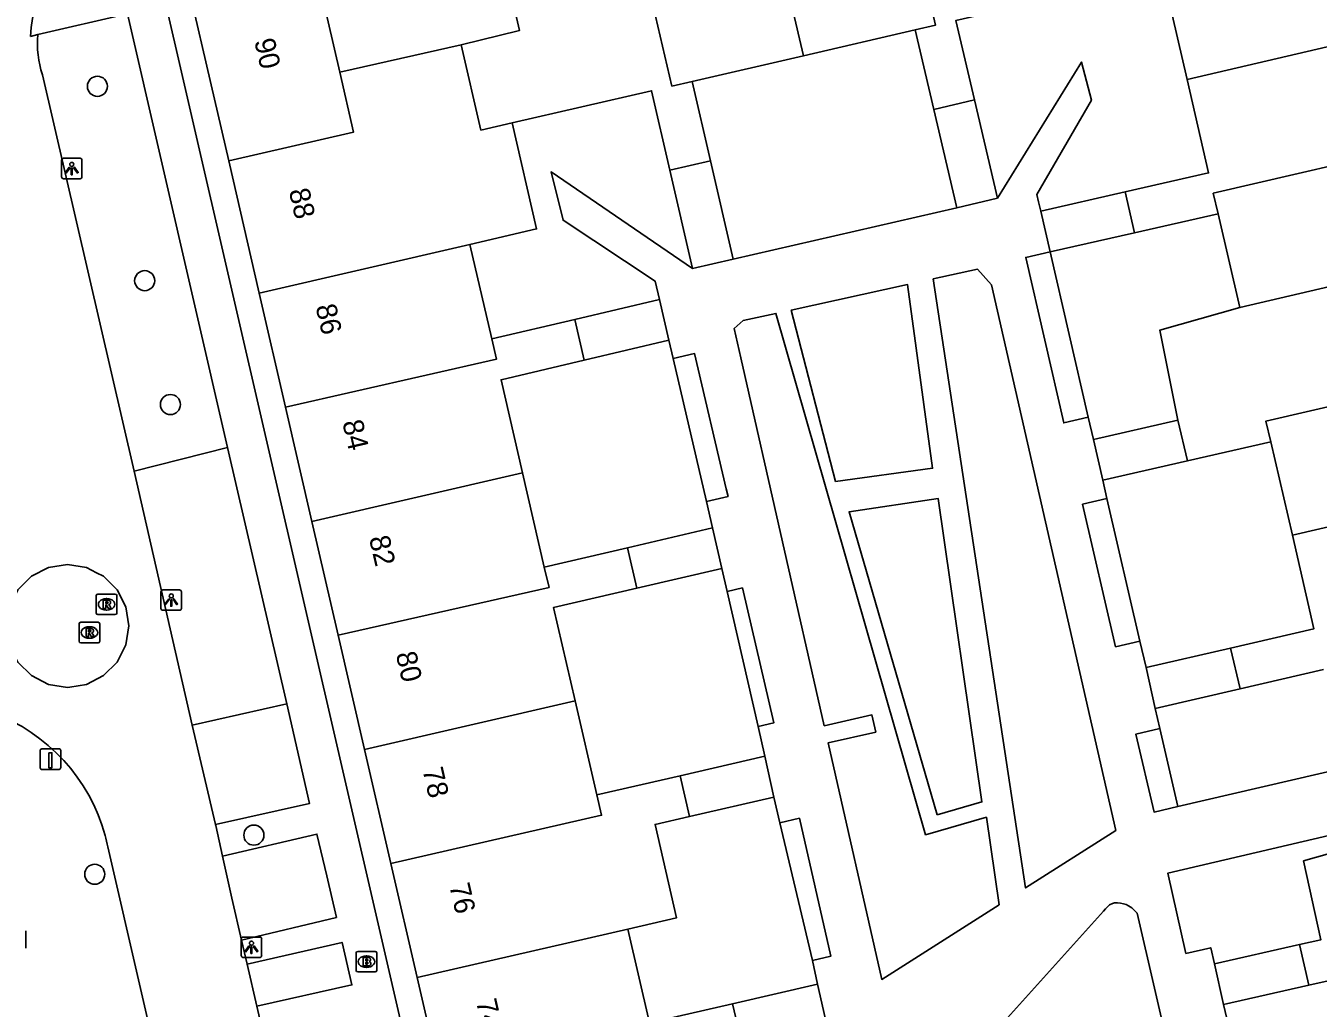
# Model space of a CAD drawing. Extents: x 156414 to 157775, y 382335 to 383765.
# Drawn here: x 156831 to 156893.9, y 383269.3 to 383317.1 of the extents above; entities that cross this region are included whole.
import ezdxf

# ---------------------------------------------------------------- set-up
doc = ezdxf.new("R2010")
doc.units = 0
for name, color, linetype in [('IMGEO_Boom', 7, 'Continuous'), ('IMGEO_Brandkraan', 7, 'Continuous'), ('IMGEO_Erf', 7, 'Continuous'), ('IMGEO_Kolk', 7, 'Continuous'), ('IMGEO_Lichtpunt', 7, 'Continuous'), ('IMGEO_Paal', 7, 'Continuous'), ('IMGEO_Pand', 7, 'Continuous'), ('IMGEO_Pand_nummerreeks', 7, 'Continuous'), ('IMGEO_Parkeervlak_open', 7, 'Continuous'), ('IMGEO_Rijbaan_lokaal_gesloten', 7, 'Continuous'), ('IMGEO_Rijbaan_lokaal_open', 7, 'Continuous'), ('IMGEO_Rioolput', 7, 'Continuous'), ('IMGEO_Voetpad_open', 7, 'Continuous')]:
    doc.layers.add(name, color=color, linetype=linetype)

msp = doc.modelspace()

# ---------------------------------------------------------------- linework, layer by layer
at = {"layer": 'IMGEO_Boom'}
for centre in [(156834.456, 383314.199), (156836.761, 383304.735), (156838.014, 383298.702), (156842.081, 383277.737), (156834.325, 383275.829)]:
    msp.add_circle(centre, 0.489, dxfattribs=at)
at = {"layer": 'IMGEO_Brandkraan'}
for p, q in [((156847.14, 383272.073), (156847.992, 383272.073)), ((156847.065, 383271.147), (156847.065, 383271.999)), ((156847.553, 383271.853), (156847.578, 383271.853)), ((156848.066, 383271.999), (156848.066, 383271.147)), ((156847.992, 383271.073), (156847.14, 383271.073)), ((156847.576, 383271.293), (156847.551, 383271.293))]:
    msp.add_line(p, q, dxfattribs=at)
for points in [[(156847.14, 383272.073), (156847.992, 383272.073)], [(156847.065, 383271.147), (156847.065, 383271.999)], [(156847.413, 383271.773), (156847.413, 383271.373), (156847.626, 383271.373)], [(156847.644, 383271.773), (156847.413, 383271.773)], [(156847.592, 383271.692), (156847.538, 383271.692), (156847.538, 383271.616)], [(156847.538, 383271.616), (156847.591, 383271.616)], [(156847.6, 383271.54), (156847.538, 383271.54), (156847.538, 383271.459)], [(156847.538, 383271.459), (156847.6, 383271.459)], [(156848.066, 383271.999), (156848.066, 383271.147)], [(156847.992, 383271.073), (156847.14, 383271.073)]]:
    msp.add_lwpolyline(points, dxfattribs=at)
for centre, radius, start, end in [((156847.142, 383271.997), 0.0765, 91.55205, 178.44795), ((156847.142, 383271.997), 0.0765, 91.55205, 178.44795), ((156847.99, 383271.997), 0.0765, 1.55205, 88.44795), ((156847.99, 383271.997), 0.0765, 1.55205, 88.44795), ((156847.593, 383271.654), 0.0379, 267.82845, 90.93552), ((156847.601, 383271.499), 0.0404, 269.87594, 90.50774), ((156847.632, 383271.624), 0.251, 268.66757, 293.53466), ((156847.648, 383271.628), 0.145, 59.4692, 91.53667), ((156847.673, 383271.675), 0.0922, 285.51372, 58.15012), ((156847.678, 383271.483), 0.105, 301.31148, 78.98903), ((156847.142, 383271.149), 0.0765, 181.55205, 268.44795), ((156847.142, 383271.149), 0.0765, 181.55205, 268.44795), ((156847.99, 383271.149), 0.0765, 271.55205, 358.44795), ((156847.99, 383271.149), 0.0765, 271.55205, 358.44795)]:
    msp.add_arc(centre, radius, start, end, dxfattribs=at)
for centre, major_axis, ratio, start_param, end_param in [((156847.552, 383271.573), (-0.387, 0.002), 0.722429, 4.712389, 7.853982), ((156847.577, 383271.573), (-0.39, 0.002), 0.717154, 1.570796, 4.712389)]:
    msp.add_ellipse(centre, major_axis=major_axis, ratio=ratio, start_param=start_param, end_param=end_param, dxfattribs=at)
at = {"layer": 'IMGEO_Erf'}
for points in [[(156880.879, 383306.136), (156882.739, 383298.083)], [(156862.511, 383300.937), (156864.13, 383293.982)], [(156885.258, 383287.183), (156883.651, 383294.126)], [(156865.138, 383289.598), (156866.655, 383283.023)], [(156887.106, 383279.126), (156886.222, 383282.929)], [(156867.71, 383278.341), (156869.295, 383271.634)]]:
    msp.add_lwpolyline(points, dxfattribs=at)
at = {"layer": 'IMGEO_Kolk'}
msp.add_line((156830.969, 383273.082), (156830.969, 383272.23), dxfattribs=at)
msp.add_lwpolyline([(156830.969, 383273.082), (156830.969, 383272.23)], dxfattribs=at)
at = {"layer": 'IMGEO_Lichtpunt'}
for p, q in [((156832.709, 383310.6), (156832.709, 383309.793)), ((156832.709, 383310.6), (156832.709, 383309.793)), ((156833.611, 383310.695), (156832.803, 383310.695)), ((156833.611, 383310.695), (156832.803, 383310.695)), ((156833.705, 383309.793), (156833.705, 383310.6)), ((156833.705, 383309.793), (156833.705, 383310.6)), ((156832.803, 383309.699), (156833.611, 383309.699)), ((156832.803, 383309.699), (156833.611, 383309.699)), ((156838.457, 383289.679), (156837.649, 383289.679)), ((156838.457, 383289.679), (156837.649, 383289.679)), ((156837.555, 383289.584), (156837.555, 383288.777)), ((156837.555, 383289.584), (156837.555, 383288.777)), ((156838.551, 383288.777), (156838.551, 383289.584)), ((156838.551, 383288.777), (156838.551, 383289.584)), ((156837.649, 383288.683), (156838.457, 383288.683)), ((156837.649, 383288.683), (156838.457, 383288.683)), ((156841.464, 383272.678), (156841.464, 383271.871)), ((156841.464, 383272.678), (156841.464, 383271.871)), ((156842.366, 383272.773), (156841.558, 383272.773)), ((156842.366, 383272.773), (156841.558, 383272.773)), ((156842.46, 383271.871), (156842.46, 383272.678)), ((156842.46, 383271.871), (156842.46, 383272.678)), ((156841.558, 383271.777), (156842.366, 383271.777)), ((156841.558, 383271.777), (156842.366, 383271.777))]:
    msp.add_line(p, q, dxfattribs=at)
for points in [[(156833.083, 383310.264), (156833.122, 383310.236), (156832.934, 383309.974), (156832.896, 383310.001), (156833.083, 383310.264)], [(156833.185, 383310.216), (156833.232, 383310.216), (156833.232, 383309.894), (156833.185, 383309.894), (156833.185, 383310.216)], [(156833.295, 383310.236), (156833.333, 383310.263), (156833.52, 383310.001), (156833.481, 383309.973), (156833.295, 383310.236)], [(156837.929, 383289.248), (156837.968, 383289.22), (156837.78, 383288.958), (156837.742, 383288.985), (156837.929, 383289.248)], [(156838.031, 383289.2), (156838.078, 383289.2), (156838.078, 383288.878), (156838.031, 383288.878), (156838.031, 383289.2)], [(156838.141, 383289.22), (156838.179, 383289.247), (156838.366, 383288.985), (156838.327, 383288.957), (156838.141, 383289.22)], [(156841.838, 383272.342), (156841.877, 383272.314), (156841.689, 383272.052), (156841.651, 383272.079), (156841.838, 383272.342)], [(156841.94, 383272.294), (156841.987, 383272.294), (156841.987, 383271.972), (156841.94, 383271.972), (156841.94, 383272.294)], [(156842.05, 383272.314), (156842.088, 383272.341), (156842.275, 383272.079), (156842.236, 383272.051), (156842.05, 383272.314)]]:
    msp.add_lwpolyline(points, dxfattribs=at)
for centre in [(156833.208, 383310.398), (156838.054, 383289.382), (156841.963, 383272.476)]:
    msp.add_circle(centre, 0.0994, dxfattribs=at)
for centre, start, end in [((156832.803, 383310.6), 90, 180), ((156832.803, 383310.6), 90, 180), ((156833.611, 383310.6), 0, 90), ((156833.611, 383310.6), 0, 90), ((156832.803, 383309.793), 180, 270), ((156832.803, 383309.793), 180, 270), ((156833.611, 383309.793), 270, 0), ((156833.611, 383309.793), 270, 360), ((156837.649, 383289.584), 90, 180), ((156837.649, 383289.584), 90, 180), ((156838.457, 383289.584), 0, 90), ((156838.457, 383289.584), 0, 90), ((156837.649, 383288.777), 180, 270), ((156837.649, 383288.777), 180, 270), ((156838.457, 383288.777), 270, 0), ((156838.457, 383288.777), 270, 360), ((156841.558, 383272.678), 90, 180), ((156841.558, 383272.678), 90, 180), ((156842.366, 383272.678), 0, 90), ((156842.366, 383272.678), 0, 90), ((156841.558, 383271.871), 180, 270), ((156841.558, 383271.871), 180, 270), ((156842.366, 383271.871), 270, 0), ((156842.366, 383271.871), 270, 360)]:
    msp.add_arc(centre, 0.0946, start, end, dxfattribs=at)
at = {"layer": 'IMGEO_Paal'}
for p, q in [((156831.668, 383281.851), (156831.668, 383281.01)), ((156831.668, 383281.851), (156831.668, 383281.01)), ((156832.584, 383281.935), (156831.743, 383281.935)), ((156832.584, 383281.935), (156831.743, 383281.935)), ((156832.668, 383281.019), (156832.668, 383281.86)), ((156832.668, 383281.019), (156832.668, 383281.86)), ((156831.752, 383280.935), (156832.593, 383280.935)), ((156831.752, 383280.935), (156832.593, 383280.935))]:
    msp.add_line(p, q, dxfattribs=at)
msp.add_lwpolyline([(156832.083, 383281.748), (156832.243, 383281.748), (156832.243, 383281.015), (156832.083, 383281.015), (156832.083, 383281.748)], dxfattribs=at)
for centre, start, end in [((156831.746, 383281.857), 92.4484, 184.28452), ((156831.746, 383281.857), 92.4484, 184.28452), ((156832.59, 383281.857), 2.4484, 94.28452), ((156832.59, 383281.857), 2.4484, 94.28452), ((156831.746, 383281.013), 182.4484, 274.28452), ((156831.746, 383281.013), 182.4484, 274.28452), ((156832.59, 383281.013), 272.4484, 4.28452), ((156832.59, 383281.013), 272.4484, 4.28452)]:
    msp.add_arc(centre, 0.0779, start, end, dxfattribs=at)
at = {"layer": 'IMGEO_Pand'}
for points in [[(156872.921, 383327.425), (156875.292, 383317.171), (156874.299, 383316.942)], [(156868.866, 383315.689), (156866.466, 383325.93)], [(156863.445, 383314.439), (156862.452, 383314.21), (156860.06, 383324.448)], [(156853.623, 383322.958), (156855.024, 383316.91), (156852.187, 383316.221)], [(156840.858, 383310.569), (156840.164, 383313.571), (156838.789, 383319.524), (156844.872, 383320.932)], [(156846.265, 383314.883), (156844.872, 383320.932)], [(156884.637, 383319.326), (156876.285, 383317.4), (156877.193, 383313.535)], [(156887.55, 383314.532), (156886.35, 383319.721), (156884.637, 383319.326)], [(156874.299, 383316.942), (156868.866, 383315.689)], [(156875.206, 383313.077), (156874.299, 383316.942)], [(156897.794, 383316.918), (156887.55, 383314.532)], [(156852.187, 383316.221), (156846.265, 383314.883)], [(156852.187, 383316.221), (156853.146, 383312.065), (156854.66, 383312.414)], [(156868.866, 383315.689), (156863.445, 383314.439)], [(156846.265, 383314.883), (156846.936, 383311.97), (156840.858, 383310.569)], [(156863.445, 383314.439), (156864.335, 383310.57)], [(156884.537, 383309.054), (156888.603, 383309.981), (156887.55, 383314.532)], [(156862.35, 383310.112), (156861.459, 383313.981), (156854.66, 383312.414)], [(156875.206, 383313.077), (156877.193, 383313.535)], [(156876.33, 383308.288), (156875.206, 383313.077)], [(156877.193, 383313.535), (156878.318, 383308.745)], [(156854.66, 383312.414), (156855.853, 383307.253), (156852.605, 383306.503)], [(156889.065, 383307.986), (156888.832, 383308.992), (156899.078, 383311.365)], [(156842.345, 383304.132), (156840.858, 383310.569)], [(156862.35, 383310.112), (156864.335, 383310.57)], [(156864.335, 383310.57), (156865.438, 383305.78)], [(156863.453, 383305.324), (156862.35, 383310.112)], [(156878.318, 383308.745), (156876.33, 383308.288)], [(156880.42, 383308.116), (156884.537, 383309.054)], [(156884.537, 383309.054), (156884.998, 383307.067)], [(156880.879, 383306.136), (156880.42, 383308.116)], [(156889.065, 383307.986), (156884.998, 383307.067)], [(156890.118, 383303.432), (156889.065, 383307.986)], [(156884.998, 383307.067), (156880.879, 383306.136)], [(156842.345, 383304.132), (156852.605, 383306.503)], [(156852.605, 383306.503), (156853.668, 383301.898)], [(156865.438, 383305.78), (156863.453, 383305.324)], [(156900.361, 383305.812), (156890.118, 383303.432)], [(156843.629, 383298.569), (156842.345, 383304.132)], [(156857.718, 383302.848), (156861.841, 383303.815)], [(156861.841, 383303.815), (156862.302, 383301.83)], [(156887.107, 383297.949), (156886.222, 383302.322), (156890.118, 383303.432)], [(156853.668, 383301.898), (156857.718, 383302.848)], [(156858.176, 383300.862), (156857.718, 383302.848)], [(156853.668, 383301.898), (156853.897, 383300.905), (156843.629, 383298.569)], [(156862.302, 383301.83), (156858.176, 383300.862)], [(156858.176, 383300.862), (156854.126, 383299.912), (156855.174, 383295.375)], [(156891.631, 383296.893), (156891.399, 383297.894), (156901.645, 383300.258)], [(156844.912, 383293.015), (156843.629, 383298.569)], [(156882.987, 383297.007), (156887.107, 383297.949)], [(156887.107, 383297.949), (156887.567, 383295.961)], [(156883.446, 383295.016), (156882.987, 383297.007)], [(156891.631, 383296.893), (156887.567, 383295.961)], [(156892.683, 383292.345), (156891.631, 383296.893)], [(156887.567, 383295.961), (156883.446, 383295.016)], [(156844.912, 383293.015), (156855.174, 383295.375)], [(156855.174, 383295.375), (156856.233, 383290.788)], [(156892.683, 383292.345), (156902.928, 383294.705)], [(156846.194, 383287.466), (156844.912, 383293.015)], [(156860.284, 383291.733), (156864.424, 383292.699)], [(156864.424, 383292.699), (156864.877, 383290.722)], [(156889.675, 383286.846), (156893.738, 383287.785), (156892.683, 383292.345)], [(156856.233, 383290.788), (156860.284, 383291.733)], [(156860.284, 383291.733), (156860.739, 383289.762)], [(156846.194, 383287.466), (156856.462, 383289.795), (156856.233, 383290.788)], [(156864.877, 383290.722), (156860.739, 383289.762)], [(156860.739, 383289.762), (156856.687, 383288.821), (156857.735, 383284.28)], [(156847.478, 383281.909), (156846.194, 383287.466)], [(156885.556, 383285.893), (156889.675, 383286.846)], [(156889.675, 383286.846), (156890.135, 383284.857)], [(156886.004, 383283.898), (156885.556, 383285.893)], [(156894.197, 383285.8), (156890.135, 383284.857)], [(156890.135, 383284.857), (156886.004, 383283.898)], [(156857.735, 383284.28), (156847.478, 383281.909)], [(156857.735, 383284.28), (156858.793, 383279.697)], [(156848.762, 383276.348), (156847.478, 383281.909)], [(156862.847, 383280.63), (156866.978, 383281.581)], [(156866.978, 383281.581), (156867.424, 383279.587)], [(156858.793, 383279.697), (156862.847, 383280.63)], [(156863.307, 383278.642), (156862.847, 383280.63)], [(156858.793, 383279.697), (156859.023, 383278.704), (156848.762, 383276.348)], [(156867.424, 383279.587), (156863.307, 383278.642)], [(156863.307, 383278.642), (156861.631, 383278.257), (156862.675, 383273.71), (156860.302, 383273.164)], [(156895.988, 383278.08), (156896.167, 383277.306), (156893.23, 383276.479), (156894.072, 383272.643), (156893.03, 383272.406)], [(156850.043, 383270.803), (156848.762, 383276.348)], [(156850.043, 383270.803), (156860.302, 383273.164)], [(156860.302, 383273.164), (156861.356, 383268.597)], [(156888.882, 383271.464), (156893.03, 383272.406)], [(156893.03, 383272.406), (156893.489, 383270.422)], [(156889.335, 383269.481), (156888.882, 383271.464)], [(156851.327, 383265.244), (156850.043, 383270.803)], [(156897.546, 383271.341), (156893.489, 383270.422)], [(156865.411, 383269.527), (156869.553, 383270.476)], [(156869.553, 383270.476), (156869.997, 383268.483)], [(156893.489, 383270.422), (156889.335, 383269.481)], [(156861.356, 383268.597), (156865.411, 383269.527)], [(156865.87, 383267.538), (156865.411, 383269.527)]]:
    msp.add_lwpolyline(points, dxfattribs=at)
at = {"layer": 'IMGEO_Parkeervlak_open'}
for points in [[(156831.56, 383316.717), (156835.925, 383317.726)], [(156840.803, 383296.604), (156836.248, 383295.461)], [(156839.075, 383283.093), (156843.681, 383284.129)]]:
    msp.add_lwpolyline(points, dxfattribs=at)
at = {"layer": 'IMGEO_Rijbaan_lokaal_gesloten'}
for points in [[(156831.56, 383316.717), (156831.196, 383316.633)], [(156836.248, 383295.461), (156831.782, 383314.759)], [(156839.075, 383283.093), (156836.248, 383295.461)], [(156840.218, 383278.247), (156839.075, 383283.093)], [(156840.555, 383276.714), (156840.23, 383278.197), (156840.218, 383278.247)], [(156834.967, 383277.158), (156841.237, 383250), (156845.424, 383231.859), (156846.171, 383228.597)], [(156841.477, 383272.623), (156841.004, 383274.668), (156840.555, 383276.714)], [(156841.748, 383271.455), (156841.477, 383272.623)], [(156842.221, 383269.41), (156841.748, 383271.455)], [(156842.778, 383267.004), (156842.221, 383269.41)]]:
    msp.add_lwpolyline(points, dxfattribs=at)
for centre, radius, start, end in [((156837.03, 383316.422), 5.837, 110.97588, 177.93222), ((156836.097, 383316.24), 4.562, 173.99554, 198.94171), ((156826.273, 383275.375), 8.876, 15.31175, 69.74643), ((156827.142, 383275.585), 7.982, 11.36329, 15.50454)]:
    msp.add_arc(centre, radius, start, end, dxfattribs=at)
at = {"layer": 'IMGEO_Rijbaan_lokaal_open'}
msp.add_lwpolyline([(156834.76, 383285.501), (156833.926, 383285.077), (156833.111, 383284.947), (156833.002, 383284.93), (156832.078, 383285.077), (156831.244, 383285.501), (156830.583, 383286.163), (156830.158, 383286.997), (156830.012, 383287.921), (156830.158, 383288.845), (156830.556, 383289.626), (156830.583, 383289.679), (156831.244, 383290.34), (156832.078, 383290.765), (156833.002, 383290.911), (156833.926, 383290.765), (156834.418, 383290.514), (156834.76, 383290.34), (156835.421, 383289.679), (156835.846, 383288.845), (156835.993, 383287.921), (156835.846, 383286.997), (156835.421, 383286.163), (156834.76, 383285.501)], dxfattribs=at)
at = {"layer": 'IMGEO_Rioolput'}
for p, q in [((156834.402, 383288.548), (156834.402, 383289.4)), ((156834.477, 383289.474), (156835.329, 383289.474)), ((156834.89, 383289.254), (156834.915, 383289.254)), ((156835.403, 383289.4), (156835.403, 383288.548)), ((156835.329, 383288.474), (156834.477, 383288.474)), ((156834.913, 383288.694), (156834.888, 383288.694)), ((156833.568, 383287.175), (156833.568, 383288.027)), ((156833.643, 383288.101), (156834.495, 383288.101)), ((156834.056, 383287.881), (156834.081, 383287.881)), ((156834.569, 383288.027), (156834.569, 383287.175)), ((156834.079, 383287.321), (156834.054, 383287.321)), ((156834.495, 383287.101), (156833.643, 383287.101))]:
    msp.add_line(p, q, dxfattribs=at)
for points in [[(156834.402, 383288.548), (156834.402, 383289.4)], [(156834.477, 383289.474), (156835.329, 383289.474)], [(156834.991, 383289.172), (156834.739, 383289.174), (156834.739, 383288.774)], [(156834.917, 383289.093), (156834.863, 383289.093), (156834.863, 383289.012)], [(156835.403, 383289.4), (156835.403, 383288.548)], [(156835.329, 383288.474), (156834.477, 383288.474)], [(156834.739, 383288.774), (156834.863, 383288.774), (156834.863, 383288.936), (156834.874, 383288.936)], [(156834.863, 383289.012), (156834.915, 383289.012)], [(156834.921, 383288.907), (156834.992, 383288.774), (156835.132, 383288.774), (156835.067, 383288.9)], [(156833.568, 383287.175), (156833.568, 383288.027)], [(156833.643, 383288.101), (156834.495, 383288.101)], [(156834.157, 383287.799), (156833.905, 383287.801), (156833.905, 383287.401)], [(156834.569, 383288.027), (156834.569, 383287.175)], [(156833.905, 383287.401), (156834.029, 383287.401), (156834.029, 383287.563), (156834.04, 383287.563)], [(156834.083, 383287.72), (156834.029, 383287.72), (156834.029, 383287.639)], [(156834.029, 383287.639), (156834.081, 383287.639)], [(156834.087, 383287.534), (156834.158, 383287.401), (156834.298, 383287.401), (156834.233, 383287.527)], [(156834.495, 383287.101), (156833.643, 383287.101)]]:
    msp.add_lwpolyline(points, dxfattribs=at)
for centre, radius, start, end in [((156834.479, 383289.398), 0.0765, 91.55205, 178.44795), ((156834.479, 383289.398), 0.0765, 91.55205, 178.44795), ((156834.899, 383289.201), 0.19, 274.7715, 282.96867), ((156834.923, 383288.997), 0.0964, 77.00612, 93.18647), ((156834.937, 383289.054), 0.0378, 276.66336, 79.67722), ((156834.99, 383289.062), 0.109, 350.36119, 89.41601), ((156834.988, 383289.062), 0.112, 277.58423, 350.98172), ((156835.327, 383289.398), 0.0765, 1.55205, 88.44795), ((156835.327, 383289.398), 0.0765, 1.55205, 88.44795), ((156834.479, 383288.55), 0.0765, 181.55205, 268.44795), ((156834.479, 383288.55), 0.0765, 181.55205, 268.44795), ((156834.873, 383288.883), 0.0533, 26.02933, 88.69889), ((156834.972, 383288.847), 0.108, 29.51342, 73.79051), ((156835.327, 383288.55), 0.0765, 271.55205, 358.44795), ((156835.327, 383288.55), 0.0765, 271.55205, 358.44795), ((156833.645, 383288.025), 0.0765, 91.55205, 178.44795), ((156833.645, 383288.025), 0.0765, 91.55205, 178.44795), ((156834.156, 383287.689), 0.109, 350.36119, 89.41601), ((156834.493, 383288.025), 0.0765, 1.55205, 88.44795), ((156834.493, 383288.025), 0.0765, 1.55205, 88.44795), ((156833.645, 383287.177), 0.0765, 181.55205, 268.44795), ((156833.645, 383287.177), 0.0765, 181.55205, 268.44795), ((156834.039, 383287.51), 0.0533, 26.02933, 88.69889), ((156834.065, 383287.828), 0.19, 274.7715, 282.96867), ((156834.089, 383287.624), 0.0964, 77.00612, 93.18647), ((156834.103, 383287.681), 0.0378, 276.66336, 79.67722), ((156834.154, 383287.689), 0.112, 277.58423, 350.98172), ((156834.138, 383287.474), 0.108, 29.51342, 73.79051), ((156834.493, 383287.177), 0.0765, 271.55205, 358.44795), ((156834.493, 383287.177), 0.0765, 271.55205, 358.44795)]:
    msp.add_arc(centre, radius, start, end, dxfattribs=at)
for centre, major_axis, ratio, start_param, end_param in [((156834.889, 383288.974), (-0.387, 0.002), 0.722429, 4.712389, 7.853982), ((156834.914, 383288.974), (-0.39, 0.002), 0.717154, 1.570796, 4.712389), ((156834.055, 383287.601), (-0.387, 0.002), 0.722429, 4.712389, 7.853982), ((156834.08, 383287.601), (-0.39, 0.002), 0.717154, 1.570796, 4.712389)]:
    msp.add_ellipse(centre, major_axis=major_axis, ratio=ratio, start_param=start_param, end_param=end_param, dxfattribs=at)
at = {"layer": 'IMGEO_Voetpad_open'}
for points in [[(156837.266, 383320.457), (156850.109, 383264.907), (156853.555, 383250), (156856.572, 383236.951)], [(156835.925, 383317.726), (156840.803, 383296.604)], [(156880.42, 383308.116), (156880.313, 383308.576), (156880.23, 383308.936), (156882.894, 383313.526), (156882.413, 383315.378), (156878.318, 383308.745)], [(156863.453, 383305.324), (156856.559, 383310.033), (156857.147, 383307.677), (156861.632, 383304.715), (156861.841, 383303.815)], [(156876.33, 383308.288), (156865.438, 383305.78)], [(156882.739, 383298.083), (156881.547, 383297.808), (156879.689, 383305.867), (156880.879, 383306.136)], [(156875.187, 383304.819), (156877.339, 383305.29), (156878.02, 383304.531), (156884.079, 383277.963), (156879.685, 383275.168), (156875.187, 383304.819)], [(156870.425, 383294.952), (156868.264, 383303.304), (156873.931, 383304.544), (156875.153, 383295.599), (156870.425, 383294.952)], [(156878.395, 383274.347), (156872.674, 383270.707), (156870.062, 383282.228), (156872.386, 383282.755), (156872.197, 383283.586), (156869.874, 383283.059), (156865.811, 383300.981), (156865.489, 383302.4), (156865.917, 383302.791), (156867.519, 383303.141), (156874.815, 383277.753), (156877.773, 383278.603), (156878.395, 383274.347)], [(156862.302, 383301.83), (156862.511, 383300.937)], [(156862.511, 383300.937), (156863.554, 383301.182), (156865.098, 383294.602), (156865.185, 383294.23), (156864.13, 383293.982)], [(156882.987, 383297.007), (156882.739, 383298.083)], [(156843.681, 383284.129), (156840.803, 383296.604)], [(156883.651, 383294.126), (156883.446, 383295.016)], [(156875.382, 383278.72), (156871.083, 383293.482), (156875.419, 383294.13), (156877.558, 383279.353), (156875.382, 383278.72)], [(156885.258, 383287.183), (156884.069, 383286.908), (156882.463, 383293.851), (156883.651, 383294.126)], [(156864.13, 383293.982), (156864.424, 383292.699)], [(156864.877, 383290.722), (156865.138, 383289.598)], [(156865.138, 383289.598), (156865.886, 383289.771), (156867.411, 383283.199), (156866.655, 383283.023)], [(156885.556, 383285.893), (156885.258, 383287.183)], [(156843.681, 383284.129), (156844.799, 383279.277), (156840.218, 383278.247)], [(156886.222, 383282.929), (156886.004, 383283.898)], [(156866.655, 383283.023), (156866.978, 383281.581)], [(156887.106, 383279.126), (156885.942, 383278.855), (156885.057, 383282.659), (156886.222, 383282.929)], [(156895.3, 383281.032), (156887.106, 383279.126)], [(156867.424, 383279.587), (156867.71, 383278.341)], [(156867.71, 383278.341), (156868.66, 383278.559), (156870.202, 383271.842), (156869.295, 383271.634)], [(156840.555, 383276.714), (156845.152, 383277.787), (156845.632, 383275.759), (156846.099, 383273.731), (156841.477, 383272.623)], [(156888.882, 383271.464), (156888.704, 383272.248), (156887.496, 383271.974), (156886.609, 383275.879), (156895.988, 383278.08)], [(156898.853, 383210.577), (156874.538, 383262.861), (156874.484, 383263.023), (156874.436, 383263.185), (156874.401, 383263.347), (156874.387, 383263.506), (156874.393, 383263.611), (156874.441, 383263.82), (156874.501, 383263.974), (156874.57, 383264.128), (156883.481, 383274.028)], [(156883.481, 383274.028), (156883.576, 383274.141), (156883.674, 383274.246), (156883.778, 383274.336), (156883.916, 383274.411), (156884.022, 383274.437), (156884.16, 383274.444), (156884.303, 383274.428), (156884.45, 383274.395), (156884.58, 383274.352), (156884.707, 383274.295), (156884.854, 383274.201), (156884.929, 383274.136), (156885.025, 383274.036), (156885.116, 383273.929), (156899.693, 383210.94)], [(156841.748, 383271.455), (156846.38, 383272.51), (156846.857, 383270.44), (156842.221, 383269.41)], [(156869.295, 383271.634), (156869.553, 383270.476)], [(156889.488, 383268.809), (156889.335, 383269.481)]]:
    msp.add_lwpolyline(points, dxfattribs=at)

# ---------------------------------------------------------------- texts
at = {"layer": 'IMGEO_Pand_nummerreeks'}
for s, rotation, p in [('90', 283.00677, (156842.093, 383316.416)), ('88', 283.00593, (156843.778, 383309.118)), ('86', 283.00677, (156845.081, 383303.482)), ('84', 283.00677, (156846.384, 383297.843)), ('82', 283.00677, (156847.686, 383292.206)), ('80', 283.00677, (156848.989, 383286.56)), ('78', 283.00677, (156850.292, 383280.921)), ('76', 283.00593, (156851.595, 383275.283)), ('74', 283.00677, (156852.898, 383269.644))]:
    msp.add_text(s, height=1, rotation=rotation, dxfattribs=at).set_placement(p)

doc.saveas('drawing.dxf')
